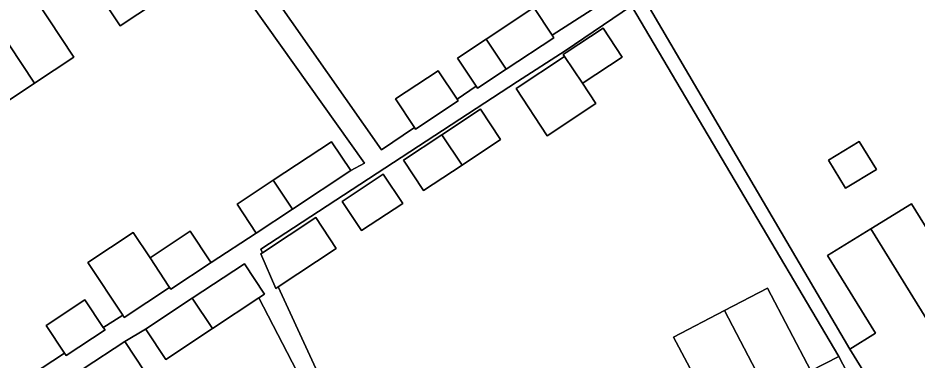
# Model space of a CAD drawing. Extents: x 159716 to 160783, y 383290 to 384031.
# Drawn here: x 160413 to 160474.8, y 383501.3 to 383524.9 of the extents above; entities that cross this region are included whole.
import ezdxf

# ---------------------------------------------------------------- set-up
doc = ezdxf.new("R2010")
doc.units = 0
for name, color, linetype in [('IMGEO_Erf', 7, 'Continuous'), ('IMGEO_Pand', 7, 'Continuous'), ('IMGEO_Voetpad_open', 7, 'Continuous')]:
    doc.layers.add(name, color=color, linetype=linetype)

msp = doc.modelspace()

# ---------------------------------------------------------------- linework, layer by layer
at = {"layer": 'IMGEO_Erf'}
for points in [[(160424.495, 383535.035), (160437.961, 383515.767), (160440.245, 383517.305), (160438.937, 383519.282), (160441.881, 383521.229), (160443.173, 383519.276), (160444.483, 383520.158), (160443.197, 383522.1), (160445.17, 383523.405), (160448.459, 383525.581), (160449.716, 383523.681), (160452.473, 383525.45)], [(160410.053, 383498.348), (160413.731, 383500.37), (160413.822, 383500.233), (160416.145, 383501.77), (160414.883, 383503.676), (160417.563, 383505.448), (160418.824, 383503.542), (160419.035, 383503.681), (160420.163, 383504.383), (160417.766, 383508.006), (160420.889, 383510.072), (160422.04, 383508.332), (160424.811, 383510.165), (160426.163, 383508.121), (160426.24, 383508.005), (160429.356, 383510.045), (160428.037, 383512.04), (160430.525, 383513.686), (160434.534, 383516.338), (160435.854, 383514.343), (160436.792, 383514.858), (160423.195, 383534.022)], [(160422.422, 383525.934), (160419.974, 383524.315), (160416.54, 383529.507)], [(160413.348, 383527.396), (160416.806, 383522.169), (160414.087, 383520.371), (160411.556, 383518.697)], [(160456.017, 383526.255), (160470.216, 383502.033), (160471.973, 383503.136), (160468.666, 383508.499), (160471.651, 383510.339), (160474.442, 383512.059), (160477.722, 383506.738)], [(160461.074, 383497.224), (160458.07, 383502.859), (160461.586, 383504.694), (160464.545, 383506.238), (160467.512, 383500.54), (160469.443, 383501.546), (160455.185, 383525.69), (160450.621, 383522.588), (160447.338, 383520.484), (160429.661, 383508.922), (160429.774, 383508.677), (160433.448, 383511.108), (160434.858, 383508.975), (160430.856, 383506.328), (160435.49, 383496.267)], [(160439.641, 383486.018), (160429.533, 383505.571), (160426.331, 383503.454), (160423.122, 383501.332), (160421.778, 383503.365), (160421.739, 383503.424), (160420.299, 383502.563), (160421.679, 383500.478)]]:
    msp.add_lwpolyline(points, dxfattribs=at)
for points in [[(160447.232, 383519.996), (160450.576, 383522.209), (160450.483, 383522.35), (160450.681, 383522.481), (160453.219, 383524.16), (160454.534, 383522.173), (160451.846, 383520.396), (160451.797, 383520.363), (160452.726, 383518.959), (160449.382, 383516.747)], [(160440.861, 383512.967), (160439.477, 383515.059), (160442.131, 383516.814), (160444.784, 383518.57), (160446.168, 383516.478), (160443.514, 383514.722)], [(160472.031, 383514.427), (160469.92, 383513.126), (160468.729, 383515.059), (160470.84, 383516.359)], [(160439.431, 383512.081), (160436.598, 383510.207), (160435.264, 383512.222), (160438.097, 383514.096)]]:
    msp.add_lwpolyline(points, close=True, dxfattribs=at)
at = {"layer": 'IMGEO_Pand'}
for points in [[(160414.703, 383537.602), (160410.536, 383534.819), (160414.808, 383528.361), (160416.54, 383529.507), (160419.974, 383524.315), (160422.422, 383525.934)], [(160414.808, 383528.361), (160410.536, 383534.819), (160406.369, 383532.036), (160414.087, 383520.371), (160416.806, 383522.169), (160413.348, 383527.396)], [(160406.369, 383532.036), (160402.202, 383529.253), (160406.534, 383522.868), (160408.108, 383523.909), (160411.556, 383518.697), (160414.087, 383520.371)], [(160449.716, 383523.681), (160448.459, 383525.581), (160445.17, 383523.405), (160446.543, 383521.329), (160449.833, 383523.505)], [(160450.681, 383522.481), (160450.483, 383522.35), (160450.576, 383522.209), (160451.797, 383520.363), (160451.846, 383520.396), (160454.534, 383522.173), (160453.219, 383524.16)], [(160445.17, 383523.405), (160443.197, 383522.1), (160444.483, 383520.158), (160444.571, 383520.024), (160446.543, 383521.329)], [(160451.797, 383520.363), (160450.576, 383522.209), (160447.232, 383519.996), (160449.382, 383516.747), (160452.726, 383518.959)], [(160443.173, 383519.276), (160441.881, 383521.229), (160438.937, 383519.282), (160440.245, 383517.305), (160440.31, 383517.206), (160443.254, 383519.153)], [(160442.131, 383516.814), (160443.514, 383514.722), (160446.168, 383516.478), (160444.784, 383518.57)], [(160442.131, 383516.814), (160439.477, 383515.059), (160440.861, 383512.967), (160443.514, 383514.722)], [(160430.525, 383513.686), (160431.844, 383511.691), (160435.854, 383514.343), (160434.534, 383516.338)], [(160469.92, 383513.126), (160472.031, 383514.427), (160470.84, 383516.359), (160468.729, 383515.059)], [(160439.431, 383512.081), (160438.097, 383514.096), (160435.264, 383512.222), (160436.598, 383510.207)], [(160430.525, 383513.686), (160428.037, 383512.04), (160429.356, 383510.045), (160431.844, 383511.691)], [(160479.584, 383507.886), (160477.722, 383506.738), (160474.442, 383512.059), (160471.651, 383510.339), (160478.024, 383500), (160479.491, 383497.62), (160484.135, 383500.503)], [(160429.774, 383508.677), (160429.657, 383508.6), (160430.705, 383506.228), (160430.856, 383506.328), (160434.858, 383508.975), (160433.448, 383511.108)], [(160422.04, 383508.332), (160420.889, 383510.072), (160417.766, 383508.006), (160420.163, 383504.383), (160420.266, 383504.227), (160423.389, 383506.292), (160423.342, 383506.364)], [(160422.04, 383508.332), (160423.342, 383506.364), (160423.389, 383506.292), (160423.469, 383506.171), (160426.24, 383508.005), (160426.163, 383508.121), (160424.811, 383510.165)], [(160471.651, 383510.339), (160468.666, 383508.499), (160471.973, 383503.136), (160470.216, 383502.033), (160471.464, 383500), (160472.137, 383498.904), (160474.684, 383494.636), (160479.491, 383497.62), (160478.024, 383500)], [(160424.947, 383505.546), (160426.331, 383503.454), (160429.533, 383505.571), (160429.93, 383505.834), (160428.546, 383507.927)], [(160470.243, 383500), (160469.443, 383501.546), (160467.512, 383500.54), (160464.545, 383506.238), (160461.586, 383504.694), (160464.03, 383500), (160468.533, 383491.353), (160472.662, 383493.507), (160473.336, 383493.858), (160471.127, 383498.292)], [(160418.824, 383503.542), (160417.563, 383505.448), (160414.883, 383503.676), (160416.145, 383501.77), (160416.262, 383501.593), (160418.941, 383503.365)], [(160424.947, 383505.546), (160421.739, 383503.424), (160421.778, 383503.365), (160423.122, 383501.332), (160426.331, 383503.454)], [(160464.03, 383500), (160461.586, 383504.694), (160458.07, 383502.859), (160461.074, 383497.224), (160459.761, 383496.541), (160463.761, 383488.857), (160468.365, 383491.265), (160468.533, 383491.353)], [(160420.299, 383502.563), (160417.448, 383500.677), (160417.613, 383500.427), (160418.827, 383498.592), (160421.679, 383500.478)]]:
    msp.add_lwpolyline(points, close=True, dxfattribs=at)
at = {"layer": 'IMGEO_Voetpad_open'}
for points in [[(160452.473, 383525.45), (160449.716, 383523.681), (160449.833, 383523.505), (160446.543, 383521.329), (160444.571, 383520.024), (160444.483, 383520.158), (160443.173, 383519.276), (160443.254, 383519.153), (160440.31, 383517.206), (160440.245, 383517.305), (160437.961, 383515.767), (160424.495, 383535.035)], [(160423.195, 383534.022), (160436.792, 383514.858), (160435.854, 383514.343), (160431.844, 383511.691), (160429.356, 383510.045), (160426.24, 383508.005), (160423.469, 383506.171), (160423.389, 383506.292), (160420.266, 383504.227), (160420.163, 383504.383), (160419.035, 383503.681), (160418.824, 383503.542), (160418.941, 383503.365), (160416.262, 383501.593), (160416.145, 383501.77), (160413.822, 383500.233), (160413.731, 383500.37), (160410.053, 383498.348)], [(160471.464, 383500), (160470.216, 383502.033), (160456.017, 383526.255)], [(160435.49, 383496.267), (160430.856, 383506.328), (160430.705, 383506.228), (160429.657, 383508.6), (160429.774, 383508.677), (160429.661, 383508.922), (160447.338, 383520.484), (160450.621, 383522.588), (160455.185, 383525.69), (160469.443, 383501.546), (160470.243, 383500)], [(160417.448, 383500.677), (160420.299, 383502.563), (160421.739, 383503.424), (160424.947, 383505.546), (160428.546, 383507.927), (160429.93, 383505.834), (160429.533, 383505.571), (160439.641, 383486.018)]]:
    msp.add_lwpolyline(points, dxfattribs=at)

doc.saveas('drawing.dxf')
